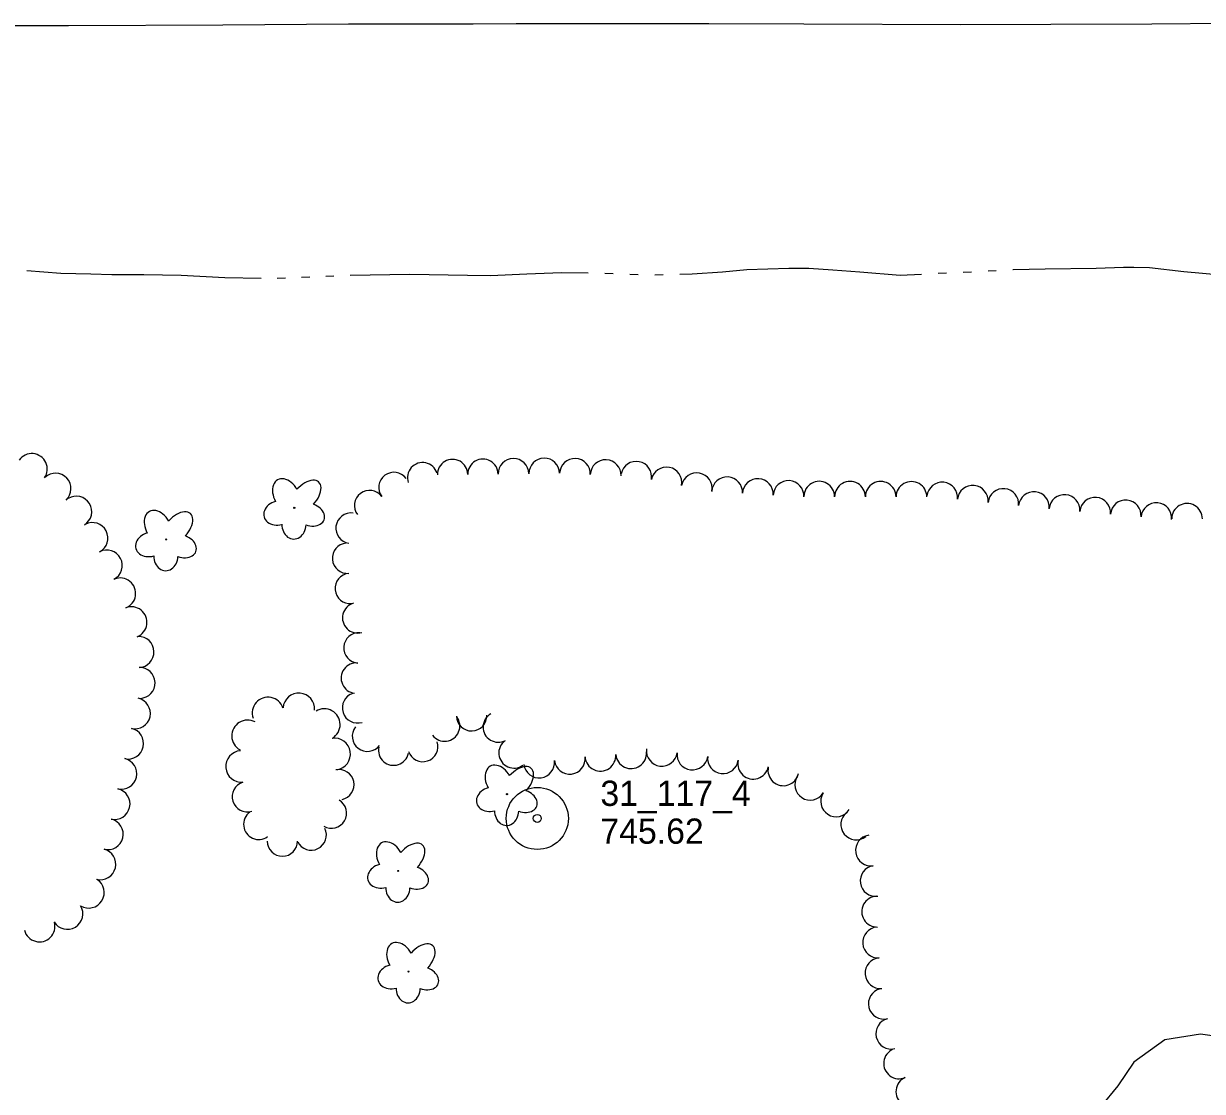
# Model space of a CAD drawing. Extents: x 589250 to 1188077, y 162953 to 363065.
# Drawn here: x 593442.4 to 593722.5, y 164801.7 to 165055.5 of the extents above; entities that cross this region are included whole.
import ezdxf

# ---------------------------------------------------------------- set-up
doc = ezdxf.new("R2010")
doc.units = 0
for name, color, linetype in [('E_DWY', 7, 'Continuous'), ('E_LAND_TreeLine_P', 7, 'Continuous'), ('E_LAND_Vegetation', 7, 'Continuous'), ('E_MAP_PassPoints', 7, 'Continuous'), ('E_RDWY', 7, 'Continuous'), ('E_WTR_FlowLine', 7, 'Continuous')]:
    doc.layers.add(name, color=color, linetype=linetype)

msp = doc.modelspace()

# ---------------------------------------------------------------- linework, layer by layer
at = {"layer": 'E_DWY'}
for p, q in [((593713.58, 164813.97), (593706.26, 164808.7)), ((593722.1, 164815.32), (593713.58, 164813.97)), ((593750.33, 164811.53), (593722.1, 164815.32)), ((593706.26, 164808.7), (593702.47, 164803.1)), ((593702.47, 164803.1), (593698.44, 164798.15))]:
    msp.add_line(p, q, dxfattribs=at)
at = {"layer": 'E_LAND_TreeLine_P'}
for centre, radius, start, end in [((593444.36, 164949.64), 3.68, 325.0659, 145.0659), ((593537.24, 164947.58), 3.61, 18.4214, 198.4214), ((593544.34, 164948.34), 3.61, 0.556, 180.556), ((593551.56, 164948.41), 3.61, 0.556, 180.556), ((593558.82, 164948.5), 3.65, 0.8282, 180.8282), ((593566.13, 164948.6), 3.65, 0.8282, 180.8282), ((593573.43, 164948.51), 3.65, 357.7125, 177.7125), ((593580.73, 164948.21), 3.65, 357.7125, 177.7125), ((593588.01, 164947.81), 3.65, 349.2739, 169.2739), ((593449.98, 164944.96), 3.68, 313.1498, 133.1498), ((593530.41, 164945.26), 3.61, 36.5798, 216.5798), ((593595.19, 164946.45), 3.65, 349.2739, 169.2739), ((593602.37, 164945.09), 3.65, 349.2739, 169.2739), ((593609.6, 164944.13), 3.65, 356.6192, 176.6192), ((593616.89, 164943.69), 3.65, 356.6192, 176.6192), ((593624.18, 164943.26), 3.65, 356.6192, 176.6192), ((593631.48, 164943.08), 3.65, 359.8452, 179.8452), ((593638.79, 164943.06), 3.65, 359.8452, 179.8452), ((593646.09, 164943.04), 3.65, 359.8452, 179.8452), ((593653.4, 164943.02), 3.65, 359.8452, 179.8452), ((593660.7, 164942.87), 3.65, 354.0477, 174.0477), ((593667.96, 164942.11), 3.65, 354.0477, 174.0477), ((593454.93, 164939.52), 3.68, 301.5254, 121.5254), ((593524.62, 164940.96), 3.61, 36.5798, 216.5798), ((593675.23, 164941.35), 3.65, 354.0477, 174.0477), ((593682.5, 164940.6), 3.65, 354.0477, 174.0477), ((593689.77, 164939.91), 3.65, 354.9261, 174.9261), ((593697.05, 164939.27), 3.65, 354.9261, 174.9261), ((593704.32, 164938.62), 3.65, 354.9261, 174.9261), ((593711.6, 164937.97), 3.65, 354.9261, 174.9261), ((593718.89, 164937.81), 3.65, 0.4952, 180.4952), ((593458.76, 164933.24), 3.68, 297.5647, 117.5647), ((593520.21, 164935.6), 3.61, 82.1023, 262.1023), ((593519.37, 164928.45), 3.61, 95.2021, 275.2021), ((593462.17, 164926.71), 3.68, 297.5647, 117.5647), ((593465.35, 164920.08), 3.68, 291.456, 111.456), ((593520.02, 164921.26), 3.61, 95.2021, 275.2021), ((593521.79, 164914.27), 3.61, 105.4875, 285.4875), ((593468.04, 164913.23), 3.68, 291.456, 111.456), ((593469.71, 164906.17), 3.68, 271.9858, 91.9858), ((593522.09, 164907.15), 3.61, 86.1468, 266.1468), ((593521.47, 164899.96), 3.61, 83.6861, 263.6861), ((593469.97, 164898.82), 3.68, 271.9858, 91.9858), ((593468.85, 164891.59), 3.68, 257.2748, 77.2748), ((593500.49, 164891.66), 3.77, 18.6673, 198.6673), ((593507.81, 164892.62), 3.77, 355.785, 175.785), ((593521.75, 164892.89), 3.61, 107.4484, 287.4484), ((593513.85, 164888.9), 3.77, 300.9013, 120.9013), ((593495.64, 164886.23), 3.77, 61.5592, 241.5592), ((593542.46, 164888.56), 3.61, 217.3791, 37.3791), ((593548.88, 164891.02), 3.61, 181.5054, 1.5054), ((593555.2, 164888.33), 3.61, 118.728, 298.728), ((593467.23, 164884.41), 3.68, 257.2748, 77.2748), ((593524.12, 164886.15), 3.61, 142.4856, 322.4856), ((593516.3, 164881.92), 3.77, 278.6369, 98.6369), ((593530.34, 164882.84), 3.61, 168.1376, 348.1376), ((593537.27, 164883.69), 3.61, 198.6673, 18.6673), ((593558.94, 164882.17), 3.61, 126.2597, 306.2597), ((593465.62, 164877.23), 3.68, 257.3783, 77.3783), ((593494.23, 164878.95), 3.77, 94.4928, 274.4928), ((593572.19, 164880.8), 3.66, 187.1115, 7.1115), ((593579.47, 164881.52), 3.66, 184.6321, 4.6321), ((593586.77, 164882.11), 3.66, 184.6321, 4.6321), ((593594.07, 164882.68), 3.66, 173.0875, 353.0875), ((593601.34, 164881.8), 3.66, 173.0875, 353.0875), ((593608.61, 164880.92), 3.66, 173.0875, 353.0875), ((593517.35, 164874.64), 3.59, 281.7144, 101.7144), ((593564.92, 164879.9), 3.66, 187.1115, 7.1115), ((593615.8, 164879.62), 3.66, 167.6349, 347.6349), ((593622.96, 164878.05), 3.66, 167.6349, 347.6349), ((593495.57, 164871.76), 3.59, 106.9684, 286.9684), ((593629.34, 164874.64), 3.66, 147.2321, 327.2321), ((593464.01, 164870.05), 3.68, 257.3783, 77.3783), ((593635.5, 164870.68), 3.66, 147.2321, 327.2321), ((593515.56, 164867.86), 3.59, 239.626, 59.626), ((593498.27, 164865.19), 3.59, 126.1609, 306.1609), ((593640.27, 164865.18), 3.66, 128.541, 308.541), ((593462.39, 164862.87), 3.68, 256.1961, 76.1961), ((593510.76, 164862.66), 3.59, 206.0284, 26.0284), ((593503.91, 164861.22), 3.59, 180.2324, 0.2324), ((593643.78, 164859), 3.66, 98.5824, 278.5824), ((593460.63, 164855.72), 3.68, 256.1961, 76.1961), ((593644.88, 164851.76), 3.66, 98.5824, 278.5824), ((593457.88, 164848.99), 3.68, 238.227, 58.227), ((593645.25, 164844.46), 3.66, 91.6711, 271.6711), ((593452.8, 164843.94), 3.68, 211.3548, 31.3548), ((593446.16, 164840.96), 3.68, 194.7668, 14.7668), ((593645.48, 164837.14), 3.66, 94.4638, 274.4638), ((593646.05, 164829.84), 3.66, 94.4638, 274.4638), ((593646.84, 164822.58), 3.66, 103.9359, 283.9359), ((593648.6, 164815.47), 3.66, 103.9359, 283.9359), ((593650.46, 164808.39), 3.66, 113.4725, 293.4725), ((593653.37, 164801.68), 3.66, 113.4725, 293.4725)]:
    msp.add_arc(centre, radius, start, end, dxfattribs=at)
at = {"layer": 'E_LAND_Vegetation'}
for centre in [(593506.74, 164940.43), (593476.28, 164932.92), (593557.28, 164872.37), (593531.43, 164854.14), (593533.88, 164830.22)]:
    msp.add_circle(centre, 0.128, dxfattribs=at)
for centre, major_axis, ratio in [((593504.82, 164943.39), (2.06, -3.68), 0.691916), ((593509.33, 164943.05), (-3.19, -3.52), 0.560249), ((593474.35, 164935.87), (2.06, -3.68), 0.691916), ((593478.86, 164935.53), (-3.19, -3.52), 0.560249), ((593503.03, 164939.23), (3.48, 0.97), 0.782863), ((593510.42, 164938.83), (-3.4, 1.25), 0.716896), ((593472.56, 164931.72), (3.48, 0.97), 0.782863), ((593506.65, 164936.45), (0.07, 3.45), 0.832022), ((593479.96, 164931.31), (-3.4, 1.25), 0.716896), ((593476.19, 164928.93), (0.07, 3.45), 0.832022), ((593555.35, 164875.33), (2.06, -3.68), 0.691916), ((593559.86, 164874.99), (-3.19, -3.52), 0.560249), ((593553.56, 164871.17), (3.48, 0.97), 0.782863), ((593560.96, 164870.77), (-3.4, 1.25), 0.716896), ((593557.19, 164868.39), (0.07, 3.45), 0.832022), ((593529.51, 164857.1), (2.06, -3.68), 0.691916), ((593534.02, 164856.76), (-3.19, -3.52), 0.560249), ((593527.71, 164852.95), (3.48, 0.97), 0.782863), ((593535.11, 164852.54), (-3.4, 1.25), 0.716896), ((593531.34, 164850.16), (0.07, 3.45), 0.832022), ((593531.95, 164833.18), (2.06, -3.68), 0.691916), ((593536.46, 164832.84), (-3.19, -3.52), 0.560249), ((593530.16, 164829.03), (3.48, 0.97), 0.782863), ((593537.55, 164828.62), (-3.4, 1.25), 0.716896), ((593533.79, 164826.24), (0.07, 3.45), 0.832022)]:
    msp.add_ellipse(centre, major_axis=major_axis, ratio=ratio, start_param=1.570796, end_param=4.712389, dxfattribs=at)
at = {"layer": 'E_MAP_PassPoints'}
for radius in [7.38, 7.38, 7.38, 7.38, 0.945, 0.945, 0.945, 0.945]:
    msp.add_circle((593564.48, 164866.61), radius, dxfattribs=at)
at = {"layer": 'E_RDWY'}
for p, q in [((593453.05, 165055.01), (593415.78, 165054.96)), ((593489.73, 165055.1), (593453.05, 165055.01)), ((593519.59, 165055.35), (593489.73, 165055.1)), ((593549.26, 165055.4), (593519.59, 165055.35)), ((593559.47, 165055.42), (593549.26, 165055.4)), ((593582.72, 165055.42), (593559.47, 165055.42)), ((593605.27, 165055.42), (593582.72, 165055.42)), ((593627.79, 165055.35), (593605.27, 165055.42)), ((593665.15, 165055.22), (593627.79, 165055.35)), ((593686.54, 165055.32), (593665.15, 165055.22)), ((593710.56, 165055.36), (593686.54, 165055.32)), ((593731.84, 165055.52), (593710.56, 165055.36))]:
    msp.add_line(p, q, dxfattribs=at)
at = {"layer": 'E_WTR_FlowLine'}
for p, q in [((593451.28, 164996.15), (593443.16, 164996.77)), ((593458.41, 164995.97), (593451.28, 164996.15)), ((593463.37, 164995.82), (593458.41, 164995.97)), ((593470.34, 164995.79), (593463.37, 164995.82)), ((593471.01, 164995.78), (593470.34, 164995.79)), ((593479.82, 164995.65), (593471.01, 164995.78)), ((593490.26, 164995.1), (593479.82, 164995.65)), ((593534.18, 164995.9), (593519.99, 164995.65)), ((593547.86, 164995.65), (593534.18, 164995.9)), ((593553.36, 164995.57), (593547.86, 164995.65)), ((593561.96, 164996), (593553.36, 164995.57)), ((593570.21, 164996.26), (593561.96, 164996)), ((593576.58, 164996.19), (593570.21, 164996.26)), ((593582.53, 164996.05), (593580.55, 164996.12)), ((593588.47, 164995.84), (593586.49, 164995.91)), ((593594.42, 164995.77), (593592.43, 164995.72)), ((593601.3, 164995.97), (593598.38, 164995.88)), ((593608.49, 164996.41), (593601.3, 164995.97)), ((593614.29, 164996.99), (593608.49, 164996.41)), ((593624.29, 164997.27), (593614.29, 164996.99)), ((593627.07, 164997.28), (593624.29, 164997.27)), ((593629.03, 164997.28), (593627.07, 164997.28)), ((593634.69, 164996.93), (593629.03, 164997.28)), ((593641.13, 164996.41), (593634.69, 164996.93)), ((593650.69, 164995.65), (593641.13, 164996.41)), ((593655.75, 164995.91), (593650.69, 164995.65)), ((593661.69, 164996.19), (593659.71, 164996.1)), ((593667.63, 164996.47), (593665.65, 164996.37)), ((593673.57, 164996.78), (593671.59, 164996.68)), ((593677.58, 164996.99), (593677.53, 164996.99)), ((593685.19, 164997.18), (593677.58, 164996.99)), ((593697.31, 164997.33), (593685.19, 164997.18)), ((593703.82, 164997.56), (593697.31, 164997.33)), ((593706.27, 164997.54), (593703.82, 164997.56)), ((593709.98, 164997.49), (593706.27, 164997.54)), ((593718.12, 164996.53), (593709.98, 164997.49)), ((593727.85, 164995.64), (593718.12, 164996.53)), ((593498.86, 164994.95), (593490.26, 164995.1)), ((593504.63, 164994.98), (593502.7, 164994.97)), ((593510.39, 164995.21), (593508.47, 164995.13)), ((593516.15, 164995.5), (593514.23, 164995.4))]:
    msp.add_line(p, q, dxfattribs=at)

# ---------------------------------------------------------------- texts
at = {"layer": 'E_MAP_PassPoints'}
for s, p in [('31_117_4', (593579.48, 164869.59)), ('31_117_4', (593579.48, 164869.59)), ('31_117_4', (593579.48, 164869.59)), ('31_117_4', (593579.48, 164869.59)), ('745.62', (593579.48, 164860.59)), ('745.62', (593579.48, 164860.59)), ('745.62', (593579.48, 164860.59)), ('745.62', (593579.48, 164860.59))]:
    msp.add_text(s, height=6, dxfattribs=at).set_placement(p)

doc.saveas('drawing.dxf')
